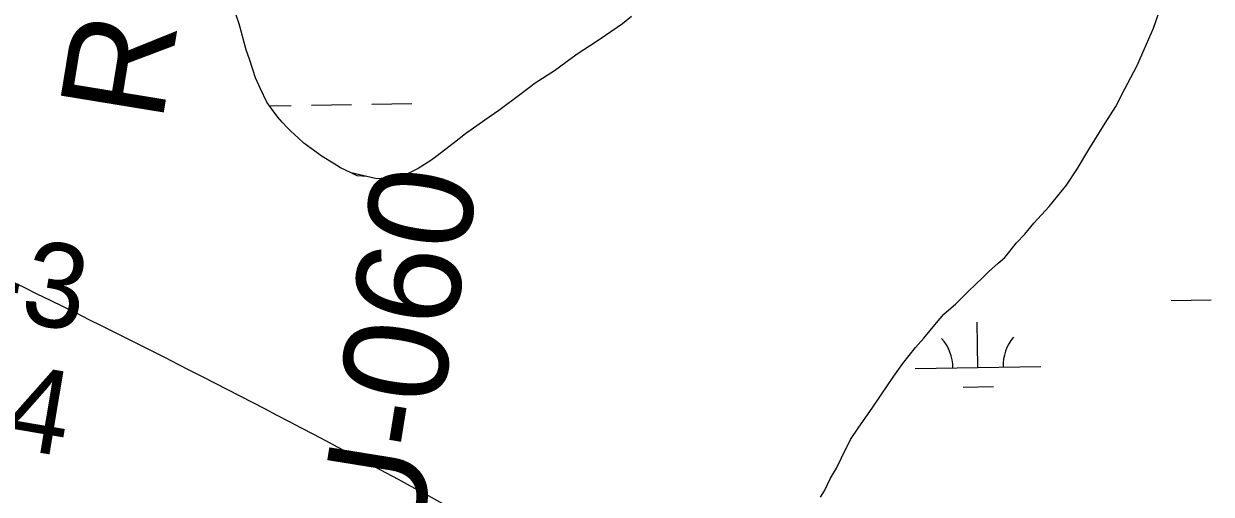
# Model space of a CAD drawing. Extents: x 3855477 to 3893699, y 299188 to 325115.
# Drawn here: x 3882289 to 3883234, y 320293 to 320668 of the extents above; entities that cross this region are included whole.
import ezdxf

# ---------------------------------------------------------------- set-up
doc = ezdxf.new("R2010")
doc.units = 0
for name, color, linetype in [('V-RIVR-EDGE', 7, 'Continuous'), ('V-RIVR-RANG', 7, 'Continuous'), ('V-RIVR-RANG-IDEN', 7, 'Continuous'), ('V-TOPO-SHOR', 7, 'Continuous'), ('V-WETL-SWMP', 7, 'Continuous')]:
    doc.layers.add(name, color=color, linetype=linetype)

msp = doc.modelspace()

# ---------------------------------------------------------------- linework, layer by layer
at = {"layer": 'V-RIVR-EDGE'}
msp.add_spline([(3882135.69, 320427.16), (3882154.84, 320437.28), (3882187.55, 320451.15), (3882206.31, 320459.07), (3882223.08, 320472.58), (3882233.46, 320480.52), (3882236.25, 320481.31), (3882246.61, 320478.5), (3882877.46, 320143.76), (3882887.8, 320136.56), (3882897.3, 320111.83), (3882913.07, 320040.06)], degree=3, dxfattribs=at)
at = {"layer": 'V-TOPO-SHOR'}
for points in [[(3882923.44, 320290.96), (3882926.43, 320296.19), (3882931.21, 320306.08), (3882935.98, 320314.22), (3882940.16, 320322.36), (3882947.34, 320336.9), (3882953.88, 320346.76), (3882964.58, 320361.85), (3882971.71, 320372.3), (3882981.82, 320387.39), (3882988.94, 320397.25), (3882999.02, 320410), (3883005.54, 320417.53), (3883015.62, 320429.7), (3883021.54, 320436.65), (3883030.98, 320444.73), (3883041.04, 320454.57), (3883046.95, 320460.35), (3883052.27, 320465.55), (3883057, 320470.18), (3883064.68, 320477.11), (3883069.99, 320481.73), (3883079.47, 320493.32), (3883085.98, 320500.26), (3883093.1, 320508.96), (3883105.52, 320522.27), (3883119.16, 320539.08), (3883128.08, 320552.43), (3883137.02, 320567.53), (3883150.11, 320588.44), (3883158.45, 320601.79), (3883165.62, 320615.75), (3883175.17, 320633.77), (3883181.17, 320647.15), (3883188.37, 320664.03), (3883195.02, 320683.26)], [(3882570.16, 320544.33), (3882549.71, 320548.88), (3882540.99, 320553.07), (3882535.18, 320556.64), (3882526.47, 320562), (3882520.67, 320566.16), (3882511.97, 320572.69), (3882507.33, 320576.83), (3882501.55, 320582.16), (3882498.66, 320585.12), (3882494.61, 320589.26), (3882491.14, 320593.39), (3882485.96, 320600.46), (3882482.5, 320605.18), (3882477.36, 320615.76), (3882473.36, 320624.58), (3882468.84, 320638.66), (3882466.01, 320646.88), (3882464.32, 320652.74), (3882462.07, 320661.54), (3882460.39, 320667.41), (3882458.13, 320674.45)], [(3882772.71, 320673.31), (3882765.63, 320667.54), (3882752.08, 320658.33), (3882743.83, 320652.58), (3882730.29, 320643.95), (3882725.57, 320640.5), (3882711.42, 320630.13), (3882696.11, 320620.36), (3882684.9, 320611.71), (3882667.21, 320598.46), (3882656.02, 320590.98), (3882640.7, 320580.04), (3882631.85, 320573.12), (3882617.1, 320561.59), (3882612.98, 320558.71), (3882602.96, 320552.39), (3882592.38, 320547.24), (3882587.1, 320545.54), (3882570.16, 320544.33)]]:
    msp.add_lwpolyline(points, dxfattribs=at)
at = {"layer": 'V-WETL-SWMP'}
for p, q in [((3883188.37, 320664.03), (3883195.02, 320683.26)), ((3882460.39, 320667.41), (3882458.13, 320674.45)), ((3882462.08, 320661.54), (3882460.39, 320667.41)), ((3882765.63, 320667.54), (3882752.08, 320658.33)), ((3882464.32, 320652.74), (3882462.08, 320661.54)), ((3882752.08, 320658.33), (3882743.83, 320652.58)), ((3883181.17, 320647.15), (3883188.37, 320664.03)), ((3882466.01, 320646.88), (3882464.32, 320652.74)), ((3882743.83, 320652.58), (3882730.28, 320643.95)), ((3882468.84, 320638.66), (3882466.01, 320646.88)), ((3882473.36, 320624.58), (3882468.84, 320638.66)), ((3882725.57, 320640.5), (3882711.42, 320630.13)), ((3882730.28, 320643.95), (3882725.57, 320640.5)), ((3883175.17, 320633.77), (3883181.17, 320647.15)), ((3882711.42, 320630.13), (3882696.11, 320620.36)), ((3883165.62, 320615.75), (3883175.17, 320633.77)), ((3882477.36, 320615.76), (3882473.36, 320624.58)), ((3882696.11, 320620.36), (3882684.9, 320611.71)), ((3882482.5, 320605.18), (3882477.36, 320615.76)), ((3882684.9, 320611.71), (3882667.21, 320598.46)), ((3883158.45, 320601.79), (3883165.62, 320615.75)), ((3882485.96, 320600.46), (3882482.5, 320605.18)), ((3882484.59, 320602.33), (3882501.95, 320602.61)), ((3882491.14, 320593.39), (3882485.96, 320600.46)), ((3882517.95, 320602.87), (3882549.94, 320603.39)), ((3882565.94, 320603.65), (3882597.94, 320604.17)), ((3883150.11, 320588.44), (3883158.45, 320601.79)), ((3882494.61, 320589.26), (3882491.14, 320593.39)), ((3882656.02, 320590.98), (3882640.69, 320580.04)), ((3882667.21, 320598.46), (3882656.02, 320590.98)), ((3882498.66, 320585.12), (3882494.61, 320589.26)), ((3882501.55, 320582.16), (3882498.66, 320585.12)), ((3882507.33, 320576.84), (3882501.55, 320582.16)), ((3883137.02, 320567.53), (3883150.11, 320588.44)), ((3882511.97, 320572.69), (3882507.33, 320576.84)), ((3882520.67, 320566.16), (3882511.97, 320572.69)), ((3882631.85, 320573.12), (3882617.1, 320561.59)), ((3882640.69, 320580.04), (3882631.85, 320573.12)), ((3882526.47, 320562), (3882520.67, 320566.16)), ((3883128.08, 320552.43), (3883137.02, 320567.53)), ((3882535.18, 320556.65), (3882526.47, 320562)), ((3882540.99, 320553.07), (3882535.18, 320556.65)), ((3882549.71, 320548.88), (3882540.99, 320553.07)), ((3882612.98, 320558.71), (3882602.96, 320552.39)), ((3882617.1, 320561.59), (3882612.98, 320558.71)), ((3882554.51, 320546.51), (3882549.71, 320548.88)), ((3882562.14, 320546.03), (3882554.51, 320546.51)), ((3882570.16, 320544.33), (3882562.14, 320546.03)), ((3882587.1, 320545.55), (3882570.16, 320544.33)), ((3882592.38, 320547.24), (3882587.1, 320545.55)), ((3882602.96, 320552.39), (3882592.38, 320547.24)), ((3883119.16, 320539.08), (3883128.08, 320552.43)), ((3883105.52, 320522.27), (3883119.16, 320539.08)), ((3883093.1, 320508.96), (3883105.52, 320522.27)), ((3883085.98, 320500.26), (3883093.1, 320508.96)), ((3883079.47, 320493.32), (3883085.98, 320500.26)), ((3883069.99, 320481.73), (3883079.47, 320493.32)), ((3883057, 320470.18), (3883064.68, 320477.11)), ((3883064.68, 320477.11), (3883069.99, 320481.73)), ((3883052.27, 320465.55), (3883057, 320470.18)), ((3883041.04, 320454.57), (3883046.95, 320460.35)), ((3883046.95, 320460.35), (3883052.27, 320465.55)), ((3883030.99, 320444.74), (3883041.04, 320454.57)), ((3883021.54, 320436.65), (3883030.99, 320444.74)), ((3883202.48, 320447.5), (3883234.47, 320448.02)), ((3883015.62, 320429.7), (3883021.54, 320436.65)), ((3883048.73, 320394.25), (3883048.15, 320430.24)), ((3883005.54, 320417.53), (3883015.62, 320429.7)), ((3882999.02, 320410), (3883005.54, 320417.53)), ((3882988.94, 320397.25), (3882999.02, 320410)), ((3882981.82, 320387.39), (3882988.94, 320397.25)), ((3882998.74, 320393.43), (3883098.73, 320395.06)), ((3882971.71, 320372.3), (3882981.82, 320387.39)), ((3883036.99, 320378.62), (3883060.98, 320379.01)), ((3882964.58, 320361.85), (3882971.71, 320372.3)), ((3882953.88, 320346.77), (3882964.58, 320361.85)), ((3882947.34, 320336.9), (3882953.88, 320346.77)), ((3882940.16, 320322.36), (3882947.34, 320336.9)), ((3882935.98, 320314.22), (3882940.16, 320322.36)), ((3882931.21, 320306.08), (3882935.98, 320314.22)), ((3882926.43, 320296.19), (3882931.21, 320306.08)), ((3882923.44, 320290.97), (3882926.43, 320296.19))]:
    msp.add_line(p, q, dxfattribs=at)
for centre, start, end in [((3882993.49, 320393.82), 0.16154, 41.7052), ((3883103.96, 320395.62), 140.16154, 181.7052)]:
    msp.add_arc(centre, 35.25, start, end, dxfattribs=at)

# ---------------------------------------------------------------- texts
at = {"layer": 'V-RIVR-RANG'}
for s, p in [('-3', (3882254.94, 320435.63)), ('-4', (3882241.96, 320336.41))]:
    msp.add_text(s, height=67, rotation=350.44833, dxfattribs=at).set_placement(p)
at = {"layer": 'V-RIVR-RANG-IDEN'}
for s, rotation, p in [('R-19.2', 80.72195, (3882398.93, 320588.01)), ('U-060', 80.82033, (3882602.72, 320246.75))]:
    msp.add_text(s, height=83, rotation=rotation, dxfattribs=at).set_placement(p)

doc.saveas('drawing.dxf')
